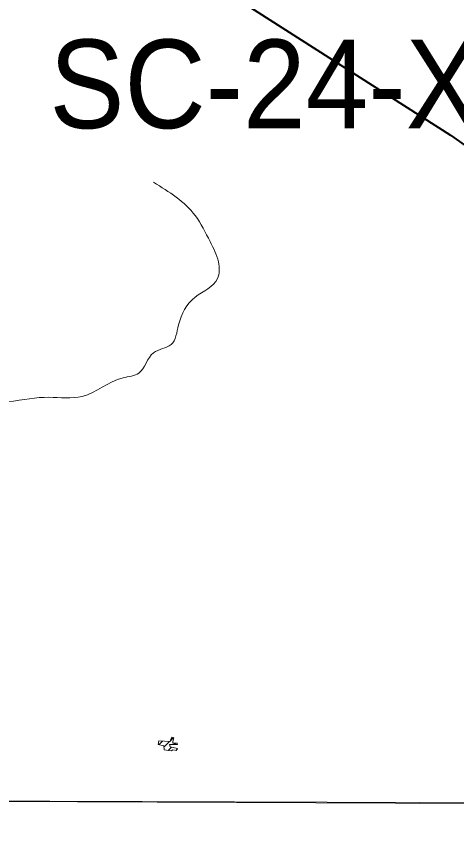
# Model space of a CAD drawing. Extents: x -1643653 to 4543381, y 1624270 to 13878484.
# Drawn here: x 598511 to 600995, y 8909688 to 8914352 of the extents above; entities that cross this region are included whole.
import ezdxf

# ---------------------------------------------------------------- set-up
doc = ezdxf.new("R2010")
doc.units = 0
doc.header["$LTSCALE"] = 200
doc.layers.add('6', color=7, linetype='Continuous', lineweight=13)
doc.layers.add('60', color=7, linetype='Continuous', lineweight=13)

msp = doc.modelspace()

# ---------------------------------------------------------------- linework, layer by layer
at = {"layer": '6'}
for p, q in [((599315.9, 8910245.3), (599335.8, 8910265.2)), ((599343.8, 8910230.8), (599375.6, 8910262.5)), ((599379.9, 8910266.9), (599397.8, 8910284.7)), ((599400.9, 8910245.4), (599408.4, 8910253)), ((599367.8, 8910212.3), (599386.4, 8910230.9)), ((599410.3, 8910212.4), (599419.1, 8910221.2)), ((574653.9, 8910009.3), (626625.7, 8909822.1))]:
    msp.add_line(p, q, dxfattribs=at)
for points in [[(607600.8, 8920952.4), (596639.8, 8920989.8), (596608.8, 8909934.4), (607569.8, 8909894.9)], [(599378.7, 8910262.3), (599314.2, 8910266.7), (599311.8, 8910246.2), (599342.8, 8910239.1), (599345.6, 8910215.6), (599383.5, 8910210), (599394.2, 8910216.7), (599414.6, 8910211.2), (599420, 8910223.3), (599378.4, 8910232.8), (599374.7, 8910245.7), (599420.2, 8910245.3), (599418.8, 8910252.9), (599394.5, 8910253.1), (599393.8, 8910262.9), (599400.1, 8910284.1), (599388, 8910287.2), (599381, 8910270.6)]]:
    msp.add_lwpolyline(points, close=True, dxfattribs=at)
at = {"layer": '6', "lineweight": 40}
msp.add_lwpolyline([(599384.5, 8914691.3), (599431.6, 8914660.4), (600961.1, 8913682.3), (601460.1, 8913331.7), (601690.5, 8912983.4), (601771, 8912890.8), (601830.7, 8912847.9), (601883.5, 8912819.1), (601916.8, 8912809.3)], dxfattribs=at)
at = {"layer": '6'}
msp.add_spline([(596703.8, 8909915.9), (596714.2, 8910009.9), (596839.6, 8910140.6), (597012.1, 8910266), (597195, 8910391.4), (597330.8, 8910501.1), (597419.6, 8910610.8), (597498, 8910741.4), (597492.8, 8910882.5), (597613, 8910960.9), (597759.2, 8911034), (597905.6, 8911185.6), (597895.1, 8911300.5), (597968.2, 8911373.7), (597957.8, 8911425.9), (597853.3, 8911509.5), (597801.1, 8911598.3), (597889.9, 8911729), (598031, 8911870), (598140.7, 8911786.4), (598271.3, 8911875.3), (598354.9, 8911995.4), (598297.4, 8912120.8), (598459.4, 8912178.3), (598694.5, 8912204.4), (598882.6, 8912209.7), (599112.5, 8912314.2), (599201.4, 8912340.3), (599285, 8912455.2), (599384.2, 8912502.3), (599426, 8912612.4), (599520.1, 8912769.3), (599645.5, 8912873.8), (599650.7, 8912967.9), (599603.7, 8913082.9), (599520.1, 8913229.3), (599285, 8913417.5)], degree=3, dxfattribs=at)
at = {"layer": '60', "lineweight": 25}
msp.add_spline([(814781, 9009175.5), (814787.2, 9009173.4), (814796.9, 9009173.4), (814799.4, 9009172.4), (814805.1, 9009174.5), (814805.6, 9009176.5), (814811.7, 9009179.5), (814811.7, 9009179.5), (814801.5, 9009181), (814790.7, 9009181.5), (814784.1, 9009183.1), (814777.4, 9009185.1), (814778.4, 9009175.5)], degree=3, dxfattribs=at)

# ---------------------------------------------------------------- texts
at = {"layer": '6', "width": 0.95}
msp.add_text('SC-24-X-D-I', height=500, dxfattribs=at).set_placement((598696.7, 8913722.1))

doc.saveas('drawing.dxf')
